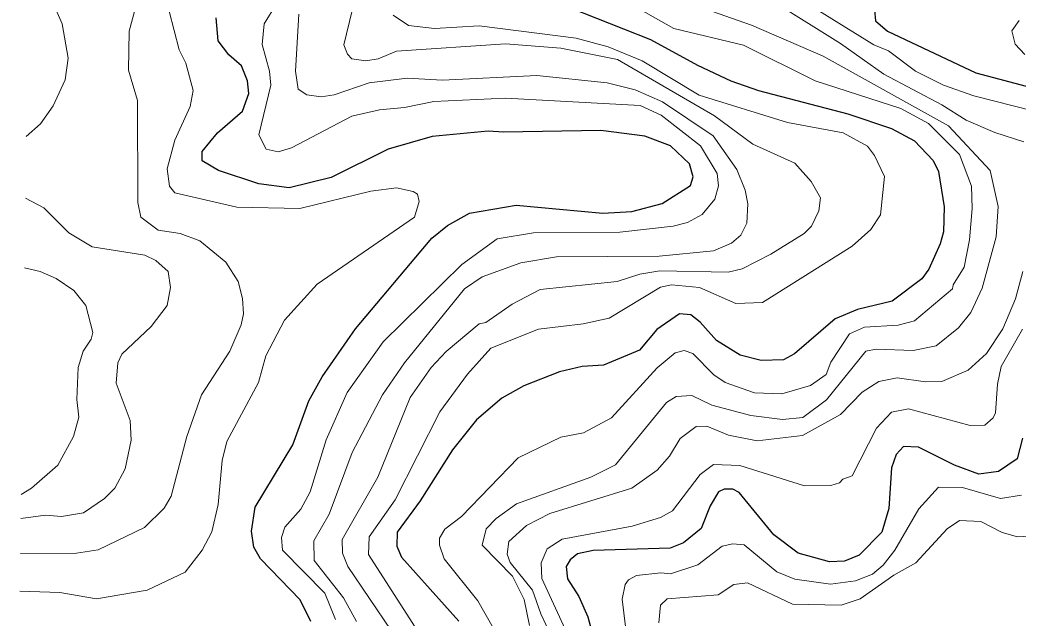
# Model space of a CAD drawing. Extents: x 673.3 to 698.5, y 6984.3 to 7012.3.
# Drawn here: x 673.562 to 674.777, y 7005.961 to 7006.689 of the extents above; entities that cross this region are included whole.
import ezdxf

# ---------------------------------------------------------------- set-up
doc = ezdxf.new("R2010")
doc.units = 0
doc.header["$LTSCALE"] = 0.032
doc.layers.add('1', color=7, linetype='Continuous', lineweight=25)
doc.layers.add('2', color=7, linetype='Continuous', lineweight=13)

msp = doc.modelspace()

# ---------------------------------------------------------------- linework, layer by layer
at = {"layer": '1'}
for points in [[(674.2308, 7006.7041), (674.3294, 7006.6655), (674.3864, 7006.634), (674.4271, 7006.615), (674.4607, 7006.6032), (674.5697, 7006.5749), (674.6226, 7006.5572), (674.6506, 7006.542), (674.6735, 7006.5182), (674.68, 7006.5046), (674.6866, 7006.4617), (674.6858, 7006.4312), (674.6818, 7006.4167), (674.668, 7006.3861), (674.6596, 7006.3741), (674.6233, 7006.347), (674.5812, 7006.3368), (674.5542, 7006.3254), (674.5048, 7006.2827), (674.4911, 7006.2756), (674.4639, 7006.2749), (674.4385, 7006.2811), (674.4097, 7006.2992), (674.3899, 7006.3214), (674.3785, 7006.3305), (674.3645, 7006.3317), (674.3369, 7006.3126), (674.3161, 7006.2873), (674.2721, 7006.2691), (674.246, 7006.2674), (674.2186, 7006.2609), (674.1751, 7006.244), (674.1483, 7006.2291), (674.1178, 7006.2027), (674.0882, 7006.1659), (674.0491, 7006.104), (674.0212, 7006.0657), (674.0205, 7006.0487), (674.0264, 7006.0356), (674.0959, 7005.9575)], [(674.602, 7006.7011), (674.603, 7006.6882), (674.6176, 7006.6753), (674.7252, 7006.6247), (674.8005, 7006.6048)], [(673.9161, 7005.9573), (673.9029, 7005.9834), (673.8546, 7006.0334), (673.8465, 7006.0478), (673.8438, 7006.0672), (673.8482, 7006.0962), (673.8942, 7006.1722), (673.9136, 7006.2255), (673.9298, 7006.2551), (673.9703, 7006.3132), (674.0634, 7006.4235), (674.0823, 7006.4392), (674.1091, 7006.454), (674.1659, 7006.4636), (674.2714, 7006.4539), (674.3066, 7006.4561), (674.3435, 7006.466), (674.3782, 7006.4879), (674.3811, 7006.4981), (674.377, 7006.5141), (674.3535, 7006.5361), (674.3223, 7006.5476), (674.2691, 7006.5548), (674.1506, 7006.5525), (674.1317, 7006.554), (674.0636, 7006.5475), (674.0099, 7006.532), (673.9407, 7006.4976), (673.8896, 7006.4849), (673.8528, 7006.4896), (673.8037, 7006.5058), (673.7839, 7006.5179), (673.7839, 7006.5292), (673.8025, 7006.5519), (673.8329, 7006.5782), (673.8406, 7006.5998), (673.8388, 7006.6151), (673.8315, 7006.6335), (673.8163, 7006.6466), (673.8033, 7006.6637), (673.8008, 7006.6919)], [(674.7819, 7006.1802), (674.7755, 7006.1552), (674.7529, 7006.1397), (674.7289, 7006.1363), (674.6992, 7006.1474), (674.6556, 7006.1695), (674.6373, 7006.1701), (674.6284, 7006.1606), (674.6227, 7006.1441), (674.6194, 7006.0945), (674.611, 7006.0657), (674.5833, 7006.0379), (674.5653, 7006.0305), (674.547, 7006.0297), (674.5091, 7006.0402), (674.4795, 7006.0625), (674.4374, 7006.1143), (674.4297, 7006.1183), (674.4192, 7006.1184), (674.4123, 7006.1151), (674.402, 7006.0979), (674.3909, 7006.0704), (674.3695, 7006.0531), (674.3532, 7006.0466), (674.2597, 7006.0436), (674.2405, 7006.0395), (674.2314, 7006.0321), (674.2267, 7006.0241), (674.2285, 7006.0092), (674.2422, 7005.9875), (674.2532, 7005.9627), (674.2623, 7005.9278)]]:
    msp.add_lwpolyline(points, dxfattribs=at)
at = {"layer": '2'}
for points in [[(674.9725, 7006.7861), (674.97, 7006.6822), (674.96, 7006.6548), (674.9579, 7006.6286), (674.9681, 7006.6209), (675.0142, 7006.6097), (675.0304, 7006.5992), (675.045, 7006.5659), (675.0473, 7006.5419), (675.0245, 7006.4425), (675.0106, 7006.4015), (674.9702, 7006.3271), (674.9109, 7006.2416), (674.8628, 7006.1862), (674.8435, 7006.1519), (674.8284, 7006.094), (674.8099, 7006.0653), (674.7968, 7006.0614), (674.7758, 7006.0601), (674.7572, 7006.0656), (674.7313, 7006.0788), (674.7054, 7006.0799)], [(673.5627, 7006.04), (673.631, 7006.0403), (673.657, 7006.0444), (673.7134, 7006.0714), (673.7376, 7006.0953), (673.7461, 7006.1097), (673.7652, 7006.1825), (673.7828, 7006.2331), (673.8176, 7006.2862), (673.8313, 7006.3181), (673.834, 7006.3317), (673.833, 7006.3503), (673.8274, 7006.3708), (673.8127, 7006.3945), (673.781, 7006.4204), (673.7571, 7006.4295), (673.7301, 7006.4335), (673.7092, 7006.4491), (673.7053, 7006.4669), (673.7052, 7006.5911), (673.6942, 7006.6282), (673.6947, 7006.6757), (673.7151, 7006.751)], [(673.5697, 7006.5474), (673.587, 7006.5627), (673.6026, 7006.5846), (673.6172, 7006.6164), (673.6206, 7006.6426), (673.6134, 7006.6846), (673.6043, 7006.7047), (673.5831, 7006.7307), (673.5724, 7006.7364)], [(673.946, 7005.9598), (673.9332, 7005.9915), (673.8815, 7006.0439), (673.8804, 7006.0594), (673.8845, 7006.0719), (673.9037, 7006.094), (673.9152, 7006.1149), (673.9345, 7006.1781), (673.9604, 7006.2359), (674.004, 7006.2973), (674.0996, 7006.3915), (674.1427, 7006.4228), (674.1868, 7006.4302), (674.292, 7006.4311), (674.3568, 7006.4383), (674.3742, 7006.4428), (674.3921, 7006.4525), (674.4078, 7006.4709), (674.412, 7006.4875), (674.4103, 7006.5022), (674.3904, 7006.5358), (674.3423, 7006.5731), (674.3168, 7006.585), (674.1527, 7006.594), (674.0655, 7006.5899), (674.0301, 7006.5826), (673.9995, 7006.5799), (673.9659, 7006.5719), (673.8923, 7006.5335), (673.8763, 7006.5288), (673.8618, 7006.5318), (673.8527, 7006.5494), (673.8673, 7006.6099), (673.8657, 7006.6268), (673.8568, 7006.6594), (673.8593, 7006.6844), (673.8743, 7006.7089)], [(674.7838, 7006.5408), (674.7484, 7006.5521), (674.7135, 7006.5671), (674.6841, 7006.5858), (674.6132, 7006.623), (674.5605, 7006.6603), (674.4805, 7006.7103)], [(673.7437, 7006.6998), (673.7559, 7006.6527), (673.7638, 7006.6366), (673.7728, 7006.6034), (673.7692, 7006.5837), (673.7504, 7006.5429), (673.7412, 7006.508), (673.7439, 7006.4867), (673.7506, 7006.4786), (673.8258, 7006.4612), (673.9027, 7006.4596), (673.9891, 7006.4808), (674.0203, 7006.4848), (674.0407, 7006.4806), (674.0457, 7006.4771), (674.048, 7006.4682), (674.0423, 7006.4491), (673.9238, 7006.3677), (673.8838, 7006.3239), (673.8614, 7006.2806), (673.8523, 7006.248), (673.8139, 7006.1764), (673.808, 7006.1532), (673.8031, 7006.0995), (673.7956, 7006.0663), (673.7838, 7006.044), (673.763, 7006.0173), (673.7169, 7005.9954), (673.6552, 7005.9848), (673.6107, 7005.9923), (673.562, 7005.9943)], [(674.0136, 7005.9464), (673.9609, 7006.0242), (673.9544, 7006.0404), (673.9543, 7006.057), (673.9975, 7006.1328), (674.0368, 7006.2299), (674.0625, 7006.2663), (674.0805, 7006.2858), (674.1209, 7006.3194), (674.1288, 7006.3212), (674.1611, 7006.3435), (674.195, 7006.3611), (674.2889, 7006.3708), (674.3164, 7006.3798), (674.3406, 7006.3838), (674.4239, 7006.3823), (674.4408, 7006.3864), (674.476, 7006.4043), (674.5164, 7006.4295), (674.5251, 7006.4381), (674.5342, 7006.4568), (674.5364, 7006.4729), (674.5247, 7006.4927), (674.5052, 7006.5147), (674.454, 7006.5379), (674.4071, 7006.5723), (674.2894, 7006.6412), (674.2203, 7006.655), (674.1527, 7006.6599), (674.0203, 7006.651), (673.9978, 7006.6419), (673.9828, 7006.6396), (673.966, 7006.642), (673.9606, 7006.6475), (673.9563, 7006.6588), (673.9663, 7006.7005)], [(674.1751, 7005.8838), (674.1194, 7005.9823), (674.0782, 7006.0333), (674.0725, 7006.0501), (674.0726, 7006.0588), (674.0792, 7006.0695), (674.0994, 7006.0849), (674.1684, 7006.1564), (674.2203, 7006.1814), (674.248, 7006.1869), (674.282, 7006.2051), (674.3376, 7006.266), (674.3592, 7006.2841), (674.3704, 7006.2868), (674.3808, 7006.2833), (674.4065, 7006.2574), (674.4201, 7006.248), (674.4558, 7006.2356), (674.4891, 7006.2343), (674.524, 7006.2443), (674.5432, 7006.2577), (674.5489, 7006.2728), (674.5716, 7006.3071), (674.5898, 7006.3154), (674.6307, 7006.3179), (674.6506, 7006.3231), (674.697, 7006.3618), (674.6975, 7006.3669), (674.7109, 7006.3885), (674.7175, 7006.4214), (674.7208, 7006.4598), (674.7199, 7006.487), (674.7053, 7006.5255), (674.6676, 7006.5632), (674.634, 7006.5816), (674.5297, 7006.615), (674.4426, 7006.6584), (674.3579, 7006.6789), (674.3074, 7006.707)], [(674.3884, 7006.7053), (674.4523, 7006.683), (674.5395, 7006.6451), (674.6919, 7006.5604), (674.7429, 7006.5058), (674.7525, 7006.462), (674.7502, 7006.4252), (674.7331, 7006.3629), (674.7191, 7006.3333), (674.7043, 7006.3144), (674.6771, 7006.2925), (674.649, 7006.287), (674.6038, 7006.2885), (674.5916, 7006.2862), (674.5434, 7006.2269), (674.5149, 7006.2055), (674.49, 7006.2031), (674.4513, 7006.2079), (674.4041, 7006.2206), (674.3796, 7006.2323), (674.3606, 7006.2309), (674.3489, 7006.2236), (674.2869, 7006.148), (674.2568, 7006.1328), (674.1662, 7006.1004), (674.1416, 7006.0824), (674.1292, 7006.0698), (674.1247, 7006.0502), (674.1613, 7006.0124), (674.1757, 7005.9838), (674.1821, 7005.9522)], [(674.5245, 7006.7063), (674.6013, 7006.659), (674.619, 7006.6517), (674.6518, 7006.6269), (674.6858, 7006.6096), (674.7228, 7006.5969), (674.7946, 7006.5785)], [(673.9012, 7006.6961), (673.8975, 7006.6268), (673.9007, 7006.6048), (673.911, 7006.5979), (673.9287, 7006.5956), (673.9444, 7006.598), (673.9871, 7006.6126), (674.0331, 7006.6184), (674.0762, 7006.6159), (674.1911, 7006.6217), (674.2767, 7006.6127), (674.3106, 7006.6042), (674.3441, 7006.5897), (674.4056, 7006.5483), (674.4343, 7006.5071), (674.4445, 7006.4821), (674.448, 7006.4653), (674.4466, 7006.4418), (674.4392, 7006.4272), (674.4279, 7006.4175), (674.4059, 7006.4083), (674.3399, 7006.4018), (674.2151, 7006.4009), (674.1715, 7006.3937), (674.1243, 7006.3764), (674.1028, 7006.3618), (674.03, 7006.272), (674.0033, 7006.2331), (673.9661, 7006.1629), (673.9384, 7006.088), (673.9195, 7006.0552), (673.9202, 7006.0315), (673.9559, 7005.9858), (673.9714, 7005.9574)], [(674.016, 7006.6948), (674.035, 7006.6826), (674.0666, 7006.6787), (674.121, 7006.6819), (674.2387, 7006.6671), (674.2777, 7006.6564), (674.3193, 7006.6395), (674.3884, 7006.5978), (674.4959, 7006.5645)], [(674.7849, 7006.6471), (674.7732, 7006.6597), (674.7689, 7006.6761), (674.778, 7006.6886)], [(674.4959, 7006.5645), (674.5638, 7006.5516), (674.5934, 7006.5357), (674.6021, 7006.5244), (674.614, 7006.4988), (674.6092, 7006.452), (674.5976, 7006.4341), (674.5748, 7006.4137), (674.4655, 7006.3454), (674.4331, 7006.344), (674.3891, 7006.3635), (674.3549, 7006.3667), (674.3414, 7006.3642), (674.2789, 7006.3262), (674.2474, 7006.3194), (674.193, 7006.3131), (674.1351, 7006.2898), (674.1065, 7006.2582), (674.073, 7006.2122), (674.0188, 7006.1054), (673.9871, 7006.0602), (673.9863, 7006.0389), (674.064, 7005.9174)], [(673.5632, 7006.0824), (673.593, 7006.0865), (673.6127, 7006.085), (673.6392, 7006.0896), (673.665, 7006.1067), (673.6773, 7006.1195), (673.6899, 7006.143), (673.6972, 7006.1777), (673.6962, 7006.2017), (673.6792, 7006.2473), (673.6811, 7006.2718), (673.6859, 7006.2823), (673.7215, 7006.3162), (673.7411, 7006.3417), (673.7452, 7006.3634), (673.7425, 7006.3832), (673.7273, 7006.3965), (673.714, 7006.403), (673.6497, 7006.4132), (673.6216, 7006.4301), (673.591, 7006.4605), (673.5687, 7006.4722)], [(673.5675, 7006.3875), (673.5864, 7006.383), (673.6062, 7006.3747), (673.6276, 7006.3598), (673.642, 7006.3416), (673.6508, 7006.309), (673.6486, 7006.3008), (673.6391, 7006.2863), (673.6328, 7006.2663), (673.6312, 7006.2273), (673.6336, 7006.206), (673.6273, 7006.1824), (673.6081, 7006.1475), (673.5759, 7006.1193), (673.5636, 7006.1116)], [(674.155, 7006.0393), (674.157, 7006.0545), (674.1785, 7006.074), (674.2068, 7006.0885), (674.3066, 7006.1193), (674.3375, 7006.1414), (674.3524, 7006.1583), (674.3656, 7006.1799), (674.385, 7006.1946), (674.398, 7006.1948), (674.4241, 7006.1838), (674.4591, 7006.177), (674.5145, 7006.1834), (674.5607, 7006.209), (674.587, 7006.2361), (674.6074, 7006.2493), (674.6297, 7006.2535), (674.6639, 7006.2487), (674.6839, 7006.2494), (674.7161, 7006.2631), (674.7383, 7006.2831), (674.758, 7006.3132), (674.7737, 7006.3497), (674.7825, 7006.3831)], [(674.7821, 7006.3128), (674.7561, 7006.2676), (674.7516, 7006.246), (674.7493, 7006.2113), (674.7465, 7006.2051), (674.7361, 7006.1959), (674.7182, 7006.1958), (674.6434, 7006.216), (674.6226, 7006.2119), (674.6044, 7006.1924), (674.5746, 7006.1346), (674.5635, 7006.1303), (674.5595, 7006.1258), (674.5488, 7006.1225), (674.5167, 7006.1224), (674.4379, 7006.1469), (674.406, 7006.1484), (674.39, 7006.136), (674.356, 7006.0917), (674.3414, 7006.0838), (674.3069, 7006.0733), (674.2217, 7006.0572), (674.2038, 7006.0457), (674.1963, 7006.0287), (674.1972, 7006.0095), (674.228, 7005.9427)], [(674.2989, 7005.951), (674.295, 7005.9842), (674.2987, 7006.0021), (674.3025, 7006.0077), (674.3125, 7006.0131), (674.3418, 7006.0165), (674.3535, 7006.0151), (674.3868, 7006.0261), (674.4165, 7006.0489), (674.4295, 7006.0516), (674.4433, 7006.0505), (674.4833, 7006.0178), (674.505, 7006.0088), (674.5484, 7006.0027), (674.5787, 7006.0068), (674.5997, 7006.0146), (674.6127, 7006.0257), (674.6267, 7006.044), (674.6558, 7006.0942), (674.68, 7006.1206), (674.709, 7006.1201), (674.7555, 7006.107), (674.7808, 7006.111)], [(674.7054, 7006.0799), (674.6903, 7006.0699), (674.6522, 7006.0286), (674.6253, 7006.0137), (674.5846, 7005.9847), (674.5615, 7005.9771), (674.502, 7005.9782), (674.4475, 7006.0044), (674.4309, 7006.0021), (674.4119, 7005.9896), (674.3498, 7005.9847), (674.3414, 7005.9771), (674.3397, 7005.9555)], [(674.2141, 7005.9277), (674.1957, 7005.9667), (674.1858, 7005.9953), (674.1585, 7006.029), (674.155, 7006.0393)]]:
    msp.add_lwpolyline(points, dxfattribs=at)

doc.saveas('drawing.dxf')
